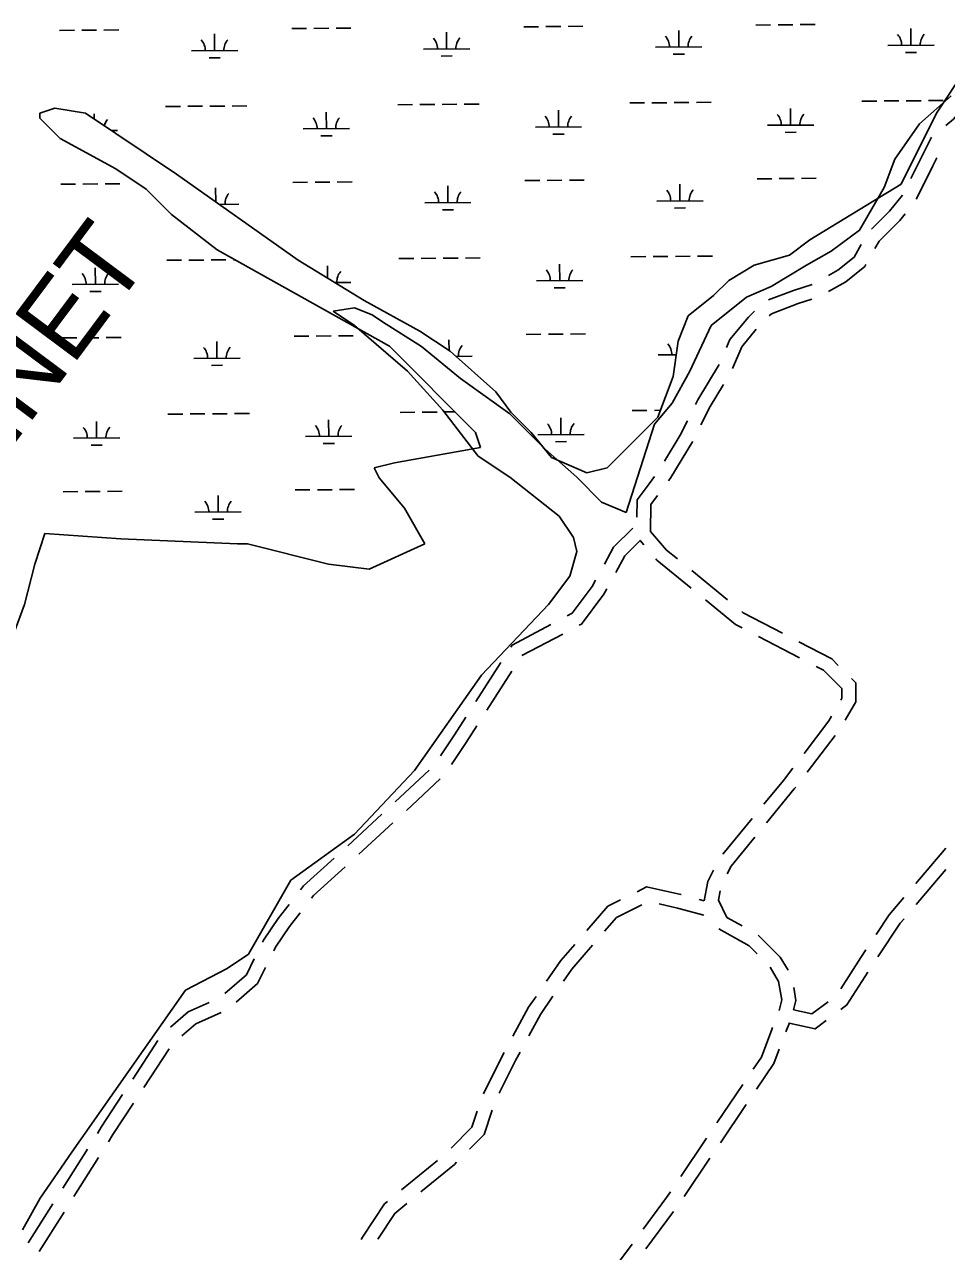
# Model space of a CAD drawing. Extents: x 3540316 to 3578335, y 553172 to 578787.
# Drawn here: x 3572173 to 3574167, y 561730 to 564384 of the extents above; entities that cross this region are included whole.
import ezdxf

# ---------------------------------------------------------------- set-up
doc = ezdxf.new("R2010")
doc.units = 0
for name, color, linetype in [('V-RIVR-IDEN', 7, 'Continuous'), ('V-ROAD-CNTR', 7, 'Continuous'), ('V-SITE-VEGE', 7, 'Continuous'), ('V-WETL-SWMP', 7, 'Continuous')]:
    doc.layers.add(name, color=color, linetype=linetype)

msp = doc.modelspace()

# ---------------------------------------------------------------- linework, layer by layer
at = {"layer": 'V-ROAD-CNTR'}
for p, q in [((3573615.9, 563202.3), (3573693.3, 563139)), ((3573248.6, 563018.4), (3573337, 563065.2)), ((3573760.7, 563059.9), (3573849.4, 563013.7)), ((3573149.3, 562919), (3573203.2, 563003.3)), ((3573173.1, 562900.6), (3573227, 562984.8)), ((3573926, 562845.6), (3573865.3, 562766.1)), ((3572975, 562702.5), (3573048.4, 562770.4)), ((3572999.1, 562683.8), (3573072.4, 562751.8)), ((3572872.3, 562607.3), (3572945.7, 562675.3)), ((3572896.4, 562588.7), (3572969.7, 562656.6)), ((3573746.8, 562666.3), (3573683.5, 562588.8)), ((3574100.5, 562525.6), (3574165.3, 562601.7)), ((3574101, 562479.8), (3574165.8, 562556)), ((3573632.2, 562491.1), (3573642.8, 562488.2)), ((3572407.2, 562102.4), (3572461.9, 562186.1)), ((3572431.1, 562084), (3572485.8, 562167.8)), ((3573726.5, 562090.5), (3573670.6, 562007.6)), ((3573733.8, 562047.7), (3573677.9, 561964.8)), ((3573648.2, 561974.5), (3573592.3, 561891.6)), ((3572256.1, 561866.6), (3572309.5, 561951.2)), ((3572280, 561848.3), (3572333.4, 561932.9)), ((3573655.5, 561931.7), (3573599.6, 561848.8)), ((3572988.8, 561863), (3573066, 561926.6)), ((3572181.4, 561748.2), (3572234.8, 561832.8)), ((3572205.3, 561729.9), (3572258.7, 561814.5)), ((3573576.6, 561816), (3573517.1, 561735.7)), ((3573487, 561745.6), (3573427.5, 561665.2))]:
    msp.add_line(p, q, dxfattribs=at)
for points in [[(3574230.8, 564240.3), (3574218.8, 564223.4), (3574181.8, 564179), (3574165.3, 564165.3)], [(3574134.6, 564139.6), (3574110.3, 564091), (3574095.1, 564060.5), (3574089.9, 564050.2)], [(3574146.1, 564095.5), (3574137.2, 564077.6), (3574121.9, 564047.1), (3574101.4, 564006.1)], [(3574071.7, 564014.6), (3574043.8, 563979.7), (3574004.7, 563940.6)], [(3574077.7, 563974), (3574066.2, 563959.7), (3574021.2, 563914.7), (3574012.3, 563899)], [(3573982.6, 563907.5), (3573967.1, 563880.3), (3573932, 563852.2), (3573911.4, 563840.5)], [(3573992.5, 563864.3), (3573990.3, 563860.4), (3573948.9, 563827.3), (3573912, 563806.2)], [(3573876.3, 563821.5), (3573836.2, 563808.1), (3573782.2, 563787.8)], [(3573875.8, 563789.6), (3573846.2, 563779.8), (3573788.4, 563758.1), (3573783.4, 563753.1)], [(3573751.4, 563763.5), (3573738.5, 563750.6), (3573698.4, 563702.5), (3573690.9, 563684.8)], [(3573755.6, 563724.3), (3573724.3, 563686.7), (3573704.2, 563639.8)], [(3573675.1, 563648.1), (3573675.1, 563647.9), (3573629.5, 563571.9), (3573624.5, 563561.9)], [(3573684.4, 563605.1), (3573655.8, 563557.4), (3573635.9, 563517.7)], [(3573606.6, 563526.1), (3573591.3, 563495.5), (3573557.5, 563439.1)], [(3573618, 563481.9), (3573617.6, 563481), (3573571.1, 563403.4), (3573566, 563396.6)], [(3573535.4, 563405.8), (3573523.7, 563390.2), (3573497.8, 563355.7), (3573497.5, 563318.3)], [(3573542, 563364.6), (3573527.8, 563345.6), (3573527.2, 563286.9)], [(3573427.5, 563216.6), (3573447.2, 563252.8), (3573488.8, 563294.3)], [(3573527.2, 563286.9), (3573561.5, 563246.8), (3573584.9, 563227.6)], [(3573451.6, 563198.1), (3573471.5, 563234.6), (3573504.3, 563267.5), (3573512.1, 563258.4)], [(3573538.1, 563228), (3573540.5, 563225.3), (3573615.1, 563164.2)], [(3573346.7, 563104.3), (3573357.7, 563110.2), (3573400.9, 563167.8), (3573408.3, 563181.4)], [(3573372.3, 563084), (3573377.7, 563086.8), (3573426.2, 563151.5), (3573432.4, 563163)], [(3573646, 563138.9), (3573710.7, 563085.9), (3573725.2, 563078.3)], [(3573724.2, 563113.6), (3573727.3, 563111.1), (3573812.5, 563066.8)], [(3573224.7, 563037), (3573227.4, 563041.1), (3573311.4, 563085.6)], [(3573847.9, 563048.3), (3573918.9, 563011.4), (3573933, 562997.2)], [(3573884.9, 562995.2), (3573901, 562986.9), (3573940.7, 562947.1), (3573940.7, 562926.7), (3573938.1, 562922.1)], [(3573961.3, 562968.9), (3573970.7, 562959.5), (3573970.7, 562918.7), (3573948, 562878.9)], [(3573073, 562801.6), (3573103.1, 562846.8), (3573127.7, 562885.3)], [(3573918.3, 562887.4), (3573912.7, 562877.5), (3573858.9, 562807.1)], [(3573096.8, 562783.2), (3573128.2, 562830.5), (3573151.5, 562866.9)], [(3573834.6, 562775.3), (3573814.2, 562748.6), (3573772.1, 562697.2)], [(3573841, 562734.3), (3573837.7, 562730), (3573777.8, 562656.8)], [(3573752.5, 562625.8), (3573701.1, 562563), (3573692.7, 562546.2)], [(3572769.9, 562512.1), (3572776.3, 562520.3), (3572842.9, 562580.3)], [(3572793.6, 562493.7), (3572798.3, 562499.8), (3572866.9, 562561.6)], [(3573663.4, 562554.5), (3573651.2, 562530.2), (3573642.8, 562488.2)], [(3573497.8, 562507.8), (3573518.5, 562518.2), (3573592.8, 562501.7), (3573593.5, 562501.5)], [(3573389.3, 562423.8), (3573434.7, 562476.3), (3573462.1, 562490)], [(3573677.7, 562509.4), (3573673.6, 562489.2), (3573692.2, 562452.1), (3573725.3, 562433.7)], [(3574014.6, 562415.3), (3574043, 562457.9), (3574074.6, 562495.1)], [(3572688.1, 562398.6), (3572690.3, 562402.9), (3572721.6, 562450), (3572745.3, 562480.5)], [(3572712.4, 562380), (3572716.3, 562387.9), (3572746, 562432.5), (3572769.1, 562462.2)], [(3573427.7, 562422.4), (3573453.5, 562452.1), (3573507.8, 562479.3)], [(3573545.5, 562481.5), (3573585.6, 562472.5), (3573642.5, 562457.2)], [(3574018.5, 562367), (3574067, 562439.8), (3574075.1, 562449.3)], [(3573674.4, 562427.6), (3573740.4, 562391), (3573757.7, 562373.6)], [(3573760, 562413.8), (3573807.3, 562366.5), (3573824.3, 562338.1)], [(3573302.2, 562314.4), (3573332.9, 562358.8), (3573363.1, 562393.6)], [(3573338.8, 562314.5), (3573356.7, 562340.3), (3573401.5, 562392.2)], [(3573938.4, 562297.9), (3573981.4, 562365.4), (3573992.4, 562382)], [(3572606.8, 562287.9), (3572653, 562328.3), (3572670.2, 562362.9)], [(3572631, 562269.2), (3572677.2, 562309.6), (3572694.5, 562344.2)], [(3573785.3, 562344.8), (3573804, 562313.7), (3573810.6, 562273.7), (3573805, 562251.2)], [(3573938.7, 562253.1), (3573951.7, 562262.8), (3573996.6, 562333.5)], [(3573836.5, 562300.8), (3573841.2, 562272.5), (3573836.2, 562252.4)], [(3573229.4, 562195.1), (3573263.2, 562258), (3573279.5, 562281.5)], [(3573264.1, 562196.3), (3573288.9, 562242.4), (3573316, 562281.6)], [(3572489, 562215), (3572527.2, 562247.7), (3572572.6, 562267.9)], [(3572513.3, 562196.3), (3572543.4, 562222.1), (3572598.5, 562246.6)], [(3573836.2, 562252.4), (3573875.9, 562243.4), (3573910.9, 562269.7)], [(3573827.1, 562224.2), (3573819.3, 562204.8)], [(3573826.9, 562223.8), (3573882.8, 562211.1), (3573906.7, 562229)], [(3573790.7, 562213.9), (3573789, 562209.8), (3573766.7, 562150.1), (3573748.8, 562123.7)], [(3573805.2, 562167.4), (3573793.5, 562136.3), (3573756.2, 562080.9)], [(3573165.7, 562070.4), (3573209.3, 562157.8), (3573210.4, 562159.9)], [(3573199.9, 562071.9), (3573235.9, 562143.9), (3573245.1, 562161.1)], [(3572330.9, 561985), (3572339.4, 561998.5), (3572385.4, 562068.9)], [(3572354.8, 561966.7), (3572364.6, 561982.3), (3572409.2, 562050.6)], [(3573095.7, 561953.4), (3573140.8, 561998.5), (3573152.2, 562032.8)], [(3573135.6, 561950.9), (3573167, 561982.3), (3573184.6, 562035.1)], [(3573030.6, 561858.6), (3573102.9, 561918.1), (3573107.4, 561922.6)], [(3573569.9, 561858.4), (3573561.7, 561846.2), (3573510.9, 561777.7)], [(3572901.6, 561755.5), (3572903.9, 561760.7), (3572951.7, 561832.4), (3572958, 561837.6)], [(3572937.1, 561756.4), (3572974.2, 561812.1), (3572999.7, 561833.1)]]:
    msp.add_lwpolyline(points, dxfattribs=at)
at = {"layer": 'V-SITE-VEGE'}
for p, q in [((3574177.2, 564229.5), (3574108.5, 564168.4)), ((3574108.5, 564168.4), (3574055, 564092)), ((3574055, 564092), (3574032.1, 564030.8)), ((3574032.1, 564030.8), (3573978.7, 563939.1)), ((3573978.7, 563939.1), (3573917.6, 563893.3)), ((3573917.6, 563893.3), (3573864.1, 563862.7)), ((3573864.1, 563862.7), (3573787.7, 563816.9)), ((3573787.7, 563816.9), (3573734.3, 563793.9)), ((3573734.3, 563793.9), (3573657.9, 563732.8)), ((3572886.6, 563771), (3572840.7, 563763.4)), ((3572840.7, 563763.4), (3572886.6, 563732.8)), ((3572924.8, 563755.7), (3572886.6, 563771)), ((3572886.6, 563732.8), (3573001.1, 563633.4)), ((3572947.7, 563740.4), (3572924.8, 563755.7)), ((3573031.7, 563686.9), (3572947.7, 563740.4)), ((3573657.9, 563732.8), (3573612.1, 563633.4)), ((3573115.7, 563618.2), (3573031.7, 563686.9)), ((3573001.1, 563633.4), (3573077.5, 563549.4)), ((3573612.1, 563633.4), (3573573.9, 563564.7)), ((3573222.6, 563541.7), (3573115.7, 563618.2)), ((3573077.5, 563549.4), (3573153.9, 563450)), ((3573573.9, 563564.7), (3573535.7, 563518.8)), ((3573299, 563465.3), (3573222.6, 563541.7)), ((3573535.7, 563518.8), (3573474.6, 563327.7)), ((3573153.9, 563450), (3573222.6, 563404.2)), ((3573367.7, 563404.2), (3573299, 563465.3)), ((3573222.6, 563404.2), (3573329.5, 563320.1)), ((3573421.2, 563350.7), (3573367.7, 563404.2)), ((3573474.6, 563327.7), (3573421.2, 563350.7)), ((3573329.5, 563320.1), (3573360.1, 563274.3)), ((3573360.1, 563274.3), (3573367.7, 563243.7)), ((3573367.7, 563243.7), (3573352.4, 563190.2)), ((3573352.4, 563190.2), (3573306.6, 563129.1)), ((3573306.6, 563129.1), (3573161.5, 562976.2)), ((3573161.5, 562976.2), (3573016.4, 562769.9)), ((3573016.4, 562769.9), (3572886.6, 562632.3)), ((3572886.6, 562632.3), (3572749.1, 562533)), ((3572749.1, 562533), (3572657.5, 562372.5)), ((3572657.5, 562372.5), (3572611.6, 562341.9)), ((3572611.6, 562341.9), (3572521.5, 562295)), ((3572521.5, 562295), (3572275.6, 561944.5)), ((3572275.6, 561944.5), (3572206.9, 561845.1)), ((3572206.9, 561845.1), (3572168.7, 561776.4))]:
    msp.add_line(p, q, dxfattribs=at)
at = {"layer": 'V-WETL-SWMP'}
for p, q in [((3572249.1, 564370.9), (3572281.1, 564371.2)), ((3572297.1, 564371.3), (3572329.1, 564371.5)), ((3572345.1, 564371.7), (3572377.1, 564371.9)), ((3572751, 564374.8), (3572783, 564375)), ((3572799, 564375.2), (3572831, 564375.4)), ((3572847, 564375.5), (3572879, 564375.8)), ((3573252.8, 564378.7), (3573284.8, 564378.9)), ((3573300.8, 564379), (3573332.8, 564379.3)), ((3573348.8, 564379.4), (3573380.8, 564379.7)), ((3573588, 564334.8), (3573587.8, 564370.8)), ((3573754.7, 564382.5), (3573786.7, 564382.8)), ((3573802.7, 564382.9), (3573834.7, 564383.2)), ((3573850.7, 564383.3), (3573882.7, 564383.5)), ((3574089.9, 564338.7), (3574089.7, 564374.7)), ((3572584.3, 564327.1), (3572584, 564363.1)), ((3573086.1, 564330.9), (3573085.9, 564366.9)), ((3572534.3, 564326.7), (3572634.3, 564327.5)), ((3573036.1, 564330.6), (3573136.1, 564331.3)), ((3573074.3, 564315.4), (3573098.3, 564315.6)), ((3573538, 564334.4), (3573638, 564335.2)), ((3573576.2, 564319.3), (3573600.2, 564319.5)), ((3574039.9, 564338.3), (3574139.9, 564339.1)), ((3574078.1, 564323.2), (3574102.1, 564323.3)), ((3572572.4, 564311.6), (3572596.4, 564311.7)), ((3574211.2, 564290.3), (3574145.5, 564191.7)), ((3572980.2, 564210.1), (3573012.2, 564210.3)), ((3573028.2, 564210.4), (3573060.2, 564210.7)), ((3573076.2, 564210.8), (3573108.2, 564211)), ((3573124.2, 564211.2), (3573156.2, 564211.4)), ((3573482.1, 564213.9), (3573514.1, 564214.2)), ((3573530.1, 564214.3), (3573562.1, 564214.5)), ((3573578.1, 564214.7), (3573610.1, 564214.9)), ((3573626.1, 564215), (3573658.1, 564215.3)), ((3573984, 564217.8), (3574016, 564218)), ((3574032, 564218.2), (3574064, 564218.4)), ((3574080, 564218.5), (3574112, 564218.8)), ((3574128, 564218.9), (3574160, 564219.2)), ((3572239.1, 564202.6), (3572206.2, 564191.7)), ((3572206.2, 564191.7), (3572206.2, 564180.7)), ((3572304.9, 564191.7), (3572239.1, 564202.6)), ((3572502.1, 564060.2), (3572304.9, 564191.7)), ((3572324, 564178.9), (3572323.9, 564190.3)), ((3572478.3, 564206.2), (3572510.3, 564206.4)), ((3572526.3, 564206.6), (3572558.3, 564206.8)), ((3572574.3, 564206.9), (3572606.3, 564207.2)), ((3572622.3, 564207.3), (3572654.3, 564207.5)), ((3572826, 564158.1), (3572825.8, 564194.1)), ((3573327.9, 564162), (3573327.7, 564198)), ((3573829.8, 564165.9), (3573829.5, 564201.9)), ((3574145.5, 564191.7), (3574068.8, 564038.3)), ((3572206.2, 564180.7), (3572250.1, 564136.9)), ((3572776, 564157.7), (3572876, 564158.5)), ((3573277.9, 564161.6), (3573377.9, 564162.4)), ((3573779.8, 564165.5), (3573879.8, 564166.2)), ((3572250.1, 564136.9), (3572370.6, 564071.2)), ((3572360.6, 564154.5), (3572374.1, 564154.6)), ((3572814.2, 564142.6), (3572838.2, 564142.8)), ((3573316, 564146.5), (3573340, 564146.7)), ((3573817.9, 564150.3), (3573841.9, 564150.5)), ((3572370.6, 564071.2), (3572436.3, 564027.3)), ((3572765, 563873.9), (3572502.1, 564060.2)), ((3573757.3, 564049.9), (3573789.3, 564050.1)), ((3573805.3, 564050.2), (3573837.3, 564050.5)), ((3573853.3, 564050.6), (3573885.3, 564050.9)), ((3572251.6, 564038.3), (3572283.6, 564038.5)), ((3572299.6, 564038.6), (3572331.6, 564038.9)), ((3572347.6, 564039), (3572379.6, 564039.2)), ((3572436.3, 564027.3), (3572491.1, 563972.6)), ((3572586.8, 564000.2), (3572586.5, 564030.4)), ((3572753.5, 564042.1), (3572785.5, 564042.4)), ((3572801.5, 564042.5), (3572833.5, 564042.7)), ((3572849.5, 564042.9), (3572881.5, 564043.1)), ((3573088.7, 563998.3), (3573088.4, 564034.3)), ((3573255.4, 564046), (3573287.4, 564046.2)), ((3573303.4, 564046.4), (3573335.4, 564046.6)), ((3573351.4, 564046.7), (3573383.4, 564047)), ((3573590.6, 564002.2), (3573590.3, 564038.2)), ((3574068.8, 564038.3), (3573871.6, 563917.8)), ((3573038.7, 563997.9), (3573138.7, 563998.7)), ((3573540.6, 564001.8), (3573640.6, 564002.5)), ((3572491.1, 563972.6), (3572589.7, 563895.9)), ((3572594.9, 563994.5), (3572636.8, 563994.8)), ((3573076.8, 563982.8), (3573100.8, 563982.9)), ((3573578.7, 563986.6), (3573602.7, 563986.8)), ((3573871.6, 563917.8), (3573827.7, 563884.9)), ((3572589.7, 563895.9), (3572962.2, 563687.7)), ((3572480.9, 563873.5), (3572512.9, 563873.8)), ((3572528.9, 563873.9), (3572560.9, 563874.1)), ((3572576.9, 563874.3), (3572608.9, 563874.5)), ((3572624.9, 563874.6), (3572627.7, 563874.7)), ((3572907.4, 563786.3), (3572765, 563873.9)), ((3572982.8, 563877.4), (3573014.8, 563877.6)), ((3573030.8, 563877.8), (3573062.8, 563878)), ((3573078.8, 563878.1), (3573110.8, 563878.4)), ((3573126.8, 563878.5), (3573158.8, 563878.7)), ((3573330.5, 563829.3), (3573330.2, 563865.3)), ((3573484.7, 563881.3), (3573516.7, 563881.5)), ((3573532.7, 563881.6), (3573564.7, 563881.9)), ((3573580.7, 563882), (3573612.7, 563882.2)), ((3573628.7, 563882.4), (3573660.7, 563882.6)), ((3573827.7, 563884.9), (3573751, 563863)), ((3572326.7, 563821.6), (3572326.4, 563857.6)), ((3572828.5, 563834.9), (3572828.3, 563861.5)), ((3573751, 563863), (3573696.3, 563830.1)), ((3572276.7, 563821.2), (3572376.7, 563822)), ((3572843.6, 563825.6), (3572878.6, 563825.8)), ((3573280.5, 563828.9), (3573380.5, 563829.7)), ((3573318.6, 563813.8), (3573342.6, 563814)), ((3573696.3, 563830.1), (3573663.4, 563797.3)), ((3572314.8, 563806.1), (3572338.8, 563806.3)), ((3573027.9, 563720.6), (3572907.4, 563786.3)), ((3573663.4, 563797.3), (3573608.6, 563753.4)), ((3573608.6, 563753.4), (3573586.7, 563698.7)), ((3572254.2, 563705.6), (3572286.2, 563705.8)), ((3572302.2, 563706), (3572334.2, 563706.2)), ((3572350.2, 563706.3), (3572382.2, 563706.6)), ((3572756.1, 563709.5), (3572788.1, 563709.7)), ((3572804.1, 563709.8), (3572836.1, 563710.1)), ((3572852.1, 563710.2), (3572884.1, 563710.5)), ((3573093.7, 563676.7), (3573027.9, 563720.6)), ((3573258, 563713.3), (3573290, 563713.6)), ((3573306, 563713.7), (3573338, 563714)), ((3573354, 563714.1), (3573386, 563714.3)), ((3572589.4, 563661.7), (3572589.1, 563697.7)), ((3572962.2, 563687.7), (3573148.5, 563501.4)), ((3573091.2, 563678.4), (3573091, 563701.6)), ((3573586.7, 563698.7), (3573575.7, 563622)), ((3572539.4, 563661.4), (3572639.4, 563662.1)), ((3573192.3, 563589.1), (3573093.7, 563676.7)), ((3573106.1, 563665.7), (3573141.3, 563666)), ((3573543.2, 563669.1), (3573582.5, 563669.4)), ((3572577.5, 563646.2), (3572601.5, 563646.4)), ((3573575.7, 563622), (3573542.9, 563534.3)), ((3573225.2, 563545.3), (3573192.3, 563589.1)), ((3573081.4, 563545.5), (3573104.3, 563545.6)), ((3573487.3, 563548.6), (3573519.3, 563548.8)), ((3573535.3, 563549), (3573548.4, 563549.1)), ((3572329.3, 563488.9), (3572329, 563524.9)), ((3572483.5, 563540.9), (3572515.5, 563541.1)), ((3572531.5, 563541.2), (3572563.5, 563541.5)), ((3572579.5, 563541.6), (3572611.5, 563541.8)), ((3572627.5, 563542), (3572659.5, 563542.2)), ((3572831.2, 563492.8), (3572830.9, 563528.8)), ((3572985.4, 563544.7), (3573017.4, 563545)), ((3573033.4, 563545.1), (3573065.4, 563545.3)), ((3573269, 563501.4), (3573225.2, 563545.3)), ((3573333.1, 563496.7), (3573332.8, 563532.7)), ((3573542.9, 563534.3), (3573488.1, 563479.5)), ((3572781.2, 563492.4), (3572881.2, 563493.2)), ((3573148.5, 563501.4), (3573159.4, 563468.6)), ((3573312.8, 563446.7), (3573269, 563501.4)), ((3573283.1, 563496.3), (3573383.1, 563497)), ((3572279.3, 563488.5), (3572379.3, 563489.3)), ((3572317.4, 563473.4), (3572341.4, 563473.6)), ((3572819.3, 563477.3), (3572843.3, 563477.5)), ((3573159.4, 563468.6), (3572973.2, 563435.7)), ((3573321.2, 563481.1), (3573345.2, 563481.3)), ((3573488.1, 563479.5), (3573433.3, 563424.8)), ((3573389.5, 563413.8), (3573312.8, 563446.7)), ((3572973.2, 563435.7), (3572929.3, 563424.8)), ((3572929.3, 563424.8), (3572940.3, 563402.8)), ((3573433.3, 563424.8), (3573389.5, 563413.8)), ((3572940.3, 563402.8), (3572995.1, 563337.1)), ((3572256.8, 563372.9), (3572288.8, 563373.2)), ((3572304.8, 563373.3), (3572336.8, 563373.5)), ((3572352.8, 563373.7), (3572384.8, 563373.9)), ((3572591.9, 563329.1), (3572591.7, 563365.1)), ((3572758.6, 563376.8), (3572790.6, 563377)), ((3572806.6, 563377.2), (3572838.6, 563377.4)), ((3572854.6, 563377.5), (3572886.6, 563377.8)), ((3572995.1, 563337.1), (3573038.9, 563260.4)), ((3572541.9, 563328.7), (3572641.9, 563329.5)), ((3572580.1, 563313.6), (3572604.1, 563313.7)), ((3572217.2, 563282.3), (3572195.3, 563216.6)), ((3572381.5, 563271.4), (3572217.2, 563282.3)), ((3572633.5, 563260.4), (3572381.5, 563271.4)), ((3572655.4, 563260.4), (3572633.5, 563260.4)), ((3572830.7, 563216.6), (3572655.4, 563260.4)), ((3573038.9, 563260.4), (3572918.4, 563205.6)), ((3572195.3, 563216.6), (3572173.4, 563128.9)), ((3572918.4, 563205.6), (3572830.7, 563216.6)), ((3572173.4, 563128.9), (3572140.5, 563041.3))]:
    msp.add_line(p, q, dxfattribs=at)
for centre, start, end in [((3572529, 564327.1), 359.6699, 41.2135), ((3572639.5, 564328), 139.6699, 181.2135), ((3573030.9, 564331), 359.6699, 41.2135), ((3573141.4, 564331.8), 139.6699, 181.2135), ((3573532.8, 564334.9), 359.6699, 41.2135), ((3573643.3, 564335.7), 139.6699, 181.2135), ((3574034.7, 564338.7), 359.6699, 41.2135), ((3574145.2, 564339.6), 139.6699, 181.2135), ((3573272.7, 564162), 359.6699, 41.2135), ((3573383.2, 564162.9), 139.6699, 181.2135), ((3573774.6, 564165.9), 359.6699, 41.2135), ((3573885.1, 564166.8), 139.6699, 181.2135), ((3572379.4, 564155.2), 139.6699, 164.4199), ((3572770.8, 564158.2), 359.6699, 41.2135), ((3572881.3, 564159), 139.6699, 181.2135), ((3573535.4, 564002.2), 359.6699, 41.2135), ((3573645.8, 564003.1), 139.6699, 181.2135), ((3572642.1, 563995.3), 139.6699, 181.2135), ((3573033.5, 563998.3), 359.6699, 41.2135), ((3573144, 563999.2), 139.6699, 181.2135), ((3572271.5, 563821.6), 359.6699, 41.2135), ((3572381.9, 563822.5), 139.6699, 181.2135), ((3572883.8, 563826.4), 139.6699, 181.2135), ((3573275.2, 563829.4), 359.6699, 41.2135), ((3573385.7, 563830.2), 139.6699, 181.2135), ((3572534.1, 563661.8), 359.6699, 41.2135), ((3572644.6, 563662.6), 139.6699, 181.2135), ((3573146.5, 563666.5), 139.6699, 181.2135), ((3573537.9, 563669.5), 359.6699, 41.2135), ((3573277.8, 563496.7), 359.6699, 41.2135), ((3573388.3, 563497.6), 139.6699, 181.2135), ((3572274, 563489), 359.6699, 41.2135), ((3572384.5, 563489.8), 139.6699, 181.2135), ((3572775.9, 563492.8), 359.6699, 41.2135), ((3572886.4, 563493.7), 139.6699, 181.2135), ((3572536.7, 563329.1), 359.6699, 41.2135), ((3572647.2, 563330), 139.6699, 181.2135)]:
    msp.add_arc(centre, 35.2, start, end, dxfattribs=at)

# ---------------------------------------------------------------- texts
at = {"layer": 'V-RIVR-IDEN'}
msp.add_text('BONNET', height=167, rotation=53.2623, dxfattribs=at).set_placement((3571890.2, 563126.1))

doc.saveas('drawing.dxf')
